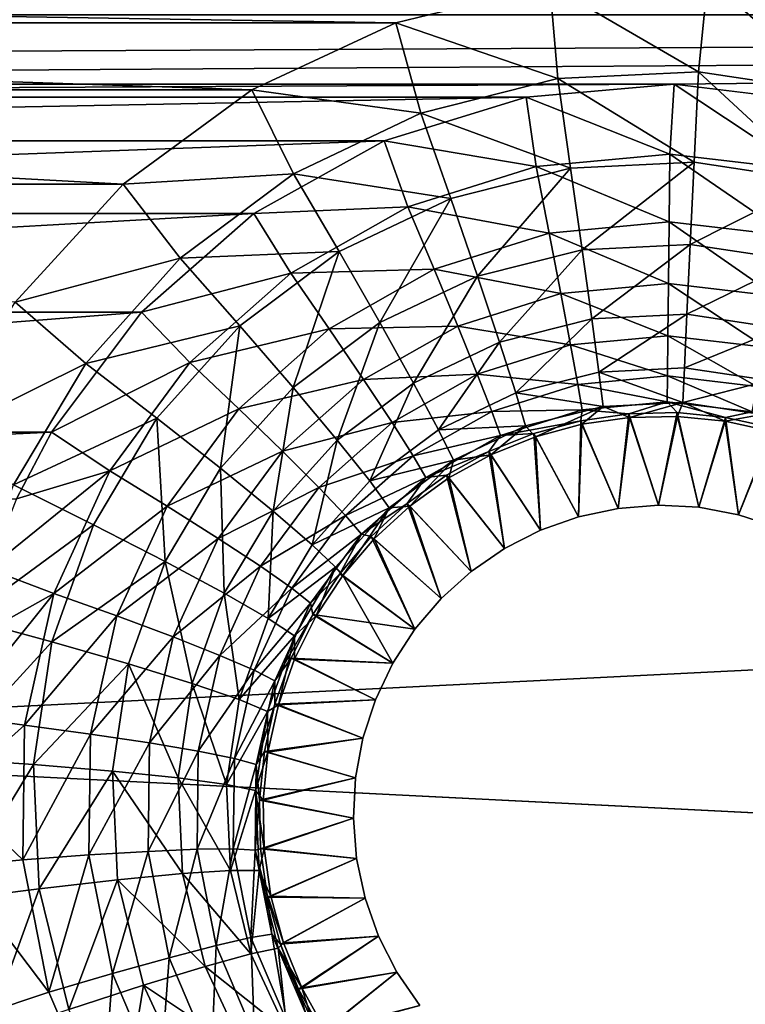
# Model space of a CAD drawing. Header units: metres. Extents: x -109 to 109, y -63 to 140.
# Tile 288 of 480: x 3.38 to 6.9, y 53.95 to 58.73. Entities that reach past the tile are written whole.
import ezdxf

# ---------------------------------------------------------------- set-up
doc = ezdxf.new("R2010")
doc.units = ezdxf.units.M
doc.layers.add('solid_502308_SW0001', color=7, linetype='CONTINUOUS')

msp = doc.modelspace()

# ---------------------------------------------------------------- linework, layer by layer
at = {"layer": 'solid_502308_SW0001'}
for points in [[(5.953861, 58.897896, 14.311686), (6.721196, 58.930012, 14.309588), (6.675731, 58.478123, 14.287439)], [(6.721196, 58.930012, 14.309588), (7.352948, 58.375706, 14.293908), (6.675731, 58.478123, 14.287439)], [(6.721196, 58.930012, 14.309588), (7.482062, 58.810863, 14.317348), (7.352948, 58.375706, 14.293908)], [(-5.953861, 58.897896, 14.311686), (5.953861, 58.897896, 14.311686), (5.206099, 58.715946, 14.323489)], [(-5.953861, 58.897896, 14.311686), (5.206099, 58.715946, 14.323489), (-5.206099, 58.715946, 14.323489)], [(5.206099, 58.715946, 14.323489), (5.953861, 58.897896, 14.311686), (5.991655, 58.444973, 14.289539)], [(5.953861, 58.897896, 14.311686), (6.675731, 58.478123, 14.287439), (5.991655, 58.444973, 14.289539)], [(-55.98008, 58.843361, -14.315237), (-56.301567, 58.27729, -14.351402), (55.98008, 58.843361, -14.315237)], [(-6.556997, 58.418308, -14.342513), (55.98008, 58.843361, -14.315237), (-56.301567, 58.27729, -14.351402)], [(-6.556997, 58.418308, -14.342513), (6.556997, 58.418308, -14.342513), (55.98008, 58.843361, -14.315237)], [(7.272799, 58.330795, -14.348039), (55.98008, 58.843361, -14.315237), (6.556997, 58.418308, -14.342513)], [(-76.5, 51.408573, 18.0905), (76.5, 51.408573, 18.0905), (70.599335, 58.754673, 17.727995)], [(-70.599335, 58.754673, 17.727995), (-76.5, 51.408573, 18.0905), (70.599335, 58.754673, 17.727995)], [(-76.5, 51.408573, -18.0905), (-70.59935, 58.754658, -17.727995), (76.5, 51.408573, -18.0905)], [(-70.59935, 58.754658, -17.727995), (70.599335, 58.754677, -17.727993), (76.5, 51.408573, -18.0905)], [(-5.206099, 58.715946, 14.323489), (5.206099, 58.715946, 14.323489), (4.506425, 58.390358, 14.344281)], [(-5.206099, 58.715946, 14.323489), (4.506425, 58.390358, 14.344281), (-4.506425, 58.390358, 14.344281)], [(4.506425, 58.390358, 14.344281), (5.206099, 58.715946, 14.323489), (5.327398, 58.277702, 14.300057)], [(5.206099, 58.715946, 14.323489), (5.991655, 58.444973, 14.289539), (5.327398, 58.277702, 14.300057)], [(5.327398, 58.277702, 14.300057), (5.991655, 58.444973, 14.289539), (6.054507, 58.010036, 14.16429)], [(5.991655, 58.444973, 14.289539), (6.675731, 58.478123, 14.287439), (6.653981, 58.039108, 14.16252)], [(5.991655, 58.444973, 14.289539), (6.653981, 58.039108, 14.16252), (6.054507, 58.010036, 14.16429)], [(6.675731, 58.478123, 14.287439), (7.247458, 57.949303, 14.167973), (6.653981, 58.039108, 14.16252)], [(6.675731, 58.478123, 14.287439), (7.352948, 58.375706, 14.293908), (7.247458, 57.949303, 14.167973)], [(-5.839235, 58.354717, -14.346531), (6.556997, 58.418308, -14.342513), (-6.556997, 58.418308, -14.342513)], [(-5.839235, 58.354717, -14.346531), (5.839235, 58.354717, -14.346531), (6.556997, 58.418308, -14.342513)], [(6.536474, 58.078766, -14.325353), (6.556997, 58.418308, -14.342513), (5.839235, 58.354717, -14.346531)], [(6.536474, 58.078766, -14.325353), (7.184541, 58.002491, -14.33006), (6.556997, 58.418308, -14.342513)], [(7.184541, 58.002491, -14.33006), (7.272799, 58.330795, -14.348039), (6.556997, 58.418308, -14.342513)], [(-5.149163, 58.142323, -14.359836), (5.839235, 58.354717, -14.346531), (-5.839235, 58.354717, -14.346531)], [(-5.149163, 58.142323, -14.359836), (5.149163, 58.142323, -14.359836), (5.839235, 58.354717, -14.346531)], [(-4.506425, 58.390358, 14.344281), (4.506425, 58.390358, 14.344281), (3.88187, 57.93256, 14.372799)], [(-4.506425, 58.390358, 14.344281), (3.88187, 57.93256, 14.372799), (-3.88187, 57.93256, 14.372799)], [(3.88187, 57.93256, 14.372799), (4.506425, 58.390358, 14.344281), (4.708688, 57.983036, 14.318316)], [(4.506425, 58.390358, 14.344281), (5.327398, 58.277702, 14.300057), (4.708688, 57.983036, 14.318316)], [(5.886525, 58.017708, -14.32912), (5.839235, 58.354717, -14.346531), (5.149163, 58.142323, -14.359836)], [(5.886525, 58.017708, -14.32912), (6.536474, 58.078766, -14.325353), (5.839235, 58.354717, -14.346531)], [(4.708688, 57.983036, 14.318316), (5.327398, 58.277702, 14.300057), (5.472364, 57.863354, 14.173161)], [(5.327398, 58.277702, 14.300057), (6.054507, 58.010036, 14.16429), (5.472364, 57.863354, 14.173161)], [(-4.517148, 57.789806, -14.38152), (5.149163, 58.142323, -14.359836), (-5.149163, 58.142323, -14.359836)], [(-4.517148, 57.789806, -14.38152), (4.517148, 57.789806, -14.38152), (5.149163, 58.142323, -14.359836)], [(5.263639, 57.8218, -14.34111), (5.149163, 58.142323, -14.359836), (4.517148, 57.789806, -14.38152)], [(5.263639, 57.8218, -14.34111), (5.886525, 58.017708, -14.32912), (5.149163, 58.142323, -14.359836)], [(6.532697, 57.749695, -14.231283), (6.536474, 58.078766, -14.325353), (5.886525, 58.017708, -14.32912)], [(6.532697, 57.749695, -14.231283), (7.113607, 57.681309, -14.235388), (6.536474, 58.078766, -14.325353)], [(7.113607, 57.681309, -14.235388), (7.184541, 58.002491, -14.33006), (6.536474, 58.078766, -14.325353)], [(5.950089, 57.69495, -14.234567), (5.886525, 58.017708, -14.32912), (5.263639, 57.8218, -14.34111)], [(5.472364, 57.863354, 14.173161), (6.054507, 58.010036, 14.16429), (5.601843, 57.486229, 13.949959)], [(6.054507, 58.010036, 14.16429), (6.110649, 57.614445, 13.942566), (5.601843, 57.486229, 13.949959)], [(5.950089, 57.69495, -14.234567), (6.532697, 57.749695, -14.231283), (5.886525, 58.017708, -14.32912)], [(6.054507, 58.010036, 14.16429), (6.653981, 58.039108, 14.16252), (6.110649, 57.614445, 13.942566)], [(6.653981, 58.039108, 14.16252), (6.634565, 57.639854, 13.941092), (6.110649, 57.614445, 13.942566)], [(6.653981, 58.039108, 14.16252), (7.247458, 57.949303, 14.167973), (6.634565, 57.639854, 13.941092)], [(3.88187, 57.93256, 14.372799), (4.708688, 57.983036, 14.318316), (4.159399, 57.572567, 14.343188)], [(4.159399, 57.572567, 14.343188), (4.708688, 57.983036, 14.318316), (4.93007, 57.604919, 14.188595)], [(4.708688, 57.983036, 14.318316), (5.472364, 57.863354, 14.173161), (4.93007, 57.604919, 14.188595)], [(-3.88187, 57.93256, 14.372799), (3.88187, 57.93256, 14.372799), (3.35695, 57.359375, 14.407325)], [(3.35695, 57.359375, 14.407325), (3.88187, 57.93256, 14.372799), (4.159399, 57.572567, 14.343188)], [(7.247458, 57.949303, 14.167973), (7.153254, 57.561363, 13.945632), (6.634565, 57.639854, 13.941092)], [(4.695279, 57.499912, -14.36048), (5.263639, 57.8218, -14.34111), (4.517148, 57.789806, -14.38152)], [(5.391707, 57.519279, -14.245025), (5.263639, 57.8218, -14.34111), (4.695279, 57.499912, -14.36048)], [(4.93007, 57.604919, 14.188595), (5.472364, 57.863354, 14.173161), (5.127797, 57.260307, 13.962861)], [(5.472364, 57.863354, 14.173161), (5.601843, 57.486229, 13.949959), (5.127797, 57.260307, 13.962861)], [(5.391707, 57.519279, -14.245025), (5.950089, 57.69495, -14.234567), (5.263639, 57.8218, -14.34111)], [(-3.970763, 57.31179, -14.410132), (4.517148, 57.789806, -14.38152), (-4.517148, 57.789806, -14.38152)], [(-3.970763, 57.31179, -14.410132), (3.970763, 57.31179, -14.410132), (4.517148, 57.789806, -14.38152)], [(4.695279, 57.499912, -14.36048), (4.517148, 57.789806, -14.38152), (3.970763, 57.31179, -14.410132)], [(6.529323, 57.450516, -14.065057), (6.532697, 57.749695, -14.231283), (5.950089, 57.69495, -14.234567)], [(6.529323, 57.450516, -14.065057), (7.05024, 57.389206, -14.068622), (6.532697, 57.749695, -14.231283)], [(7.05024, 57.389206, -14.068622), (7.113607, 57.681309, -14.235388), (6.532697, 57.749695, -14.231283)], [(6.006875, 57.401428, -14.067907), (5.950089, 57.69495, -14.234567), (5.391707, 57.519279, -14.245025)], [(6.006875, 57.401428, -14.067907), (6.529323, 57.450516, -14.065057), (5.950089, 57.69495, -14.234567)], [(6.110649, 57.614445, 13.942566), (6.634565, 57.639854, 13.941092), (6.157141, 57.278847, 13.63594)], [(6.634565, 57.639854, 13.941092), (6.618489, 57.301205, 13.634712), (6.157141, 57.278847, 13.63594)], [(6.634565, 57.639854, 13.941092), (7.153254, 57.561363, 13.945632), (6.618489, 57.301205, 13.634712)], [(4.159399, 57.572567, 14.343188), (4.93007, 57.604919, 14.188595), (4.448548, 57.244877, 14.209694)], [(4.448548, 57.244877, 14.209694), (4.93007, 57.604919, 14.188595), (4.706797, 56.945507, 13.980578)], [(4.93007, 57.604919, 14.188595), (5.127797, 57.260307, 13.962861), (4.706797, 56.945507, 13.980578)], [(5.601843, 57.486229, 13.949959), (6.110649, 57.614445, 13.942566), (5.709064, 57.166016, 13.642104)], [(6.110649, 57.614445, 13.942566), (6.157141, 57.278847, 13.63594), (5.709064, 57.166016, 13.642104)], [(3.35695, 57.359375, 14.407325), (4.159399, 57.572567, 14.343188), (3.700442, 57.062462, 14.373172)], [(3.700442, 57.062462, 14.373172), (4.159399, 57.572567, 14.343188), (4.448548, 57.244877, 14.209694)], [(7.153254, 57.561363, 13.945632), (7.075248, 57.23214, 13.638495), (6.618489, 57.301205, 13.634712)], [(4.206212, 57.066593, -14.38591), (4.695279, 57.499912, -14.36048), (3.970763, 57.31179, -14.410132)], [(4.882147, 57.23061, -14.261955), (4.695279, 57.499912, -14.36048), (4.206212, 57.066593, -14.38591)], [(4.882147, 57.23061, -14.261955), (5.391707, 57.519279, -14.245025), (4.695279, 57.499912, -14.36048)], [(5.506118, 57.243908, -14.076992), (5.391707, 57.519279, -14.245025), (4.882147, 57.23061, -14.261955)], [(5.127797, 57.260307, 13.962861), (5.601843, 57.486229, 13.949959), (5.291531, 56.967178, 13.652899)], [(5.601843, 57.486229, 13.949959), (5.709064, 57.166016, 13.642104), (5.291531, 56.967178, 13.652899)], [(5.506118, 57.243908, -14.076992), (6.006875, 57.401428, -14.067907), (5.391707, 57.519279, -14.245025)], [(6.526526, 57.1968, -13.83533), (6.529323, 57.450516, -14.065057), (6.006875, 57.401428, -14.067907)], [(6.526526, 57.1968, -13.83533), (6.997736, 57.141384, -13.838446), (6.529323, 57.450516, -14.065057)], [(6.997736, 57.141384, -13.838446), (7.05024, 57.389206, -14.068622), (6.529323, 57.450516, -14.065057)], [(6.053925, 57.152431, -13.837819), (6.006875, 57.401428, -14.067907), (5.506118, 57.243908, -14.076992)], [(6.053925, 57.152431, -13.837819), (6.526526, 57.1968, -13.83533), (6.006875, 57.401428, -14.067907)], [(2.952576, 56.692326, 14.445855), (3.35695, 57.359375, 14.407325), (3.700442, 57.062462, 14.373172)], [(-3.534531, 56.728245, -14.443826), (3.970763, 57.31179, -14.410132), (-3.970763, 57.31179, -14.410132)], [(-3.534531, 56.728245, -14.443826), (3.534531, 56.728245, -14.443826), (3.970763, 57.31179, -14.410132)], [(4.206212, 57.066593, -14.38591), (3.970763, 57.31179, -14.410132), (3.534531, 56.728245, -14.443826)], [(6.157141, 57.278847, 13.63594), (6.618489, 57.301205, 13.634712), (6.191553, 57.020756, 13.26042)], [(6.618489, 57.301205, 13.634712), (6.606591, 57.040836, 13.259377), (6.191553, 57.020756, 13.26042)], [(6.618489, 57.301205, 13.634712), (7.075248, 57.23214, 13.638495), (6.606591, 57.040836, 13.259377)], [(4.706797, 56.945507, 13.980578), (5.127797, 57.260307, 13.962861), (4.920645, 56.690067, 13.667802)], [(5.127797, 57.260307, 13.962861), (5.291531, 56.967178, 13.652899), (4.920645, 56.690067, 13.667802)], [(5.709064, 57.166016, 13.642104), (6.157141, 57.278847, 13.63594), (5.788425, 56.919426, 13.265668)], [(6.157141, 57.278847, 13.63594), (6.191553, 57.020756, 13.26042), (5.788425, 56.919426, 13.265668)], [(3.700442, 57.062462, 14.373172), (4.448548, 57.244877, 14.209694), (4.046156, 56.797386, 14.235252)], [(4.046156, 56.797386, 14.235252), (4.448548, 57.244877, 14.209694), (4.354919, 56.554192, 14.002169)], [(4.443619, 56.841969, -14.284253), (4.882147, 57.23061, -14.261955), (4.206212, 57.066593, -14.38591)], [(4.448548, 57.244877, 14.209694), (4.706797, 56.945507, 13.980578), (4.354919, 56.554192, 14.002169)], [(5.049087, 56.985031, -14.091737), (4.882147, 57.23061, -14.261955), (4.443619, 56.841969, -14.284253)], [(5.049087, 56.985031, -14.091737), (5.506118, 57.243908, -14.076992), (4.882147, 57.23061, -14.261955)], [(5.600914, 57.010025, -13.845762), (5.506118, 57.243908, -14.076992), (5.049087, 56.985031, -14.091737)], [(5.600914, 57.010025, -13.845762), (6.053925, 57.152431, -13.837819), (5.506118, 57.243908, -14.076992)], [(7.075248, 57.23214, 13.638495), (7.01751, 56.978813, 13.262593), (6.606591, 57.040836, 13.259377)], [(5.291531, 56.967178, 13.652899), (5.709064, 57.166016, 13.642104), (5.412722, 56.740833, 13.27489)], [(5.709064, 57.166016, 13.642104), (5.788425, 56.919426, 13.265668), (5.412722, 56.740833, 13.27489)], [(6.088789, 56.960918, -13.556284), (6.053925, 57.152431, -13.837819), (5.600914, 57.010025, -13.845762)], [(6.524454, 57.001766, -13.554064), (6.526526, 57.1968, -13.83533), (6.053925, 57.152431, -13.837819)], [(6.088789, 56.960918, -13.556284), (6.524454, 57.001766, -13.554064), (6.053925, 57.152431, -13.837819)], [(6.524454, 57.001766, -13.554064), (6.958833, 56.950748, -13.556844), (6.526526, 57.1968, -13.83533)], [(6.958833, 56.950748, -13.556844), (6.997736, 57.141384, -13.838446), (6.526526, 57.1968, -13.83533)], [(2.952576, 56.692326, 14.445855), (3.700442, 57.062462, 14.373172), (3.349007, 56.472523, 14.406576)], [(3.349007, 56.472523, 14.406576), (3.700442, 57.062462, 14.373172), (4.046156, 56.797386, 14.235252)], [(3.817592, 56.540958, -14.415767), (4.206212, 57.066593, -14.38591), (3.534531, 56.728245, -14.443826)], [(4.443619, 56.841969, -14.284253), (4.206212, 57.066593, -14.38591), (3.817592, 56.540958, -14.415767)], [(5.187406, 56.775967, -13.858687), (5.600914, 57.010025, -13.845762), (5.049087, 56.985031, -14.091737)], [(5.671159, 56.829811, -13.563374), (5.600914, 57.010025, -13.845762), (5.187406, 56.775967, -13.858687)], [(5.671159, 56.829811, -13.563374), (6.088789, 56.960918, -13.556284), (5.600914, 57.010025, -13.845762)], [(5.788425, 56.919426, 13.265668), (6.191553, 57.020756, 13.26042), (6.212073, 56.853649, 12.835609)], [(6.191553, 57.020756, 13.26042), (6.606591, 57.040836, 13.259377), (6.599482, 56.872341, 12.834678)], [(6.191553, 57.020756, 13.26042), (6.599482, 56.872341, 12.834678), (6.212073, 56.853649, 12.835609)], [(6.606591, 57.040836, 13.259377), (7.01751, 56.978813, 13.262593), (6.599482, 56.872341, 12.834678)], [(4.655708, 56.636459, -14.111227), (5.049087, 56.985031, -14.091737), (4.443619, 56.841969, -14.284253)], [(5.187406, 56.775967, -13.858687), (5.049087, 56.985031, -14.091737), (4.655708, 56.636459, -14.111227)], [(4.920645, 56.690067, 13.667802), (5.291531, 56.967178, 13.652899), (5.07893, 56.491898, 13.287692)], [(5.291531, 56.967178, 13.652899), (5.412722, 56.740833, 13.27489), (5.07893, 56.491898, 13.287692)], [(6.109653, 56.836864, -13.23796), (6.088789, 56.960918, -13.556284), (5.671159, 56.829811, -13.563374)], [(6.523213, 56.875565, -13.235904), (6.524454, 57.001766, -13.554064), (6.088789, 56.960918, -13.556284)], [(6.109653, 56.836864, -13.23796), (6.523213, 56.875565, -13.235904), (6.088789, 56.960918, -13.556284)], [(6.523213, 56.875565, -13.235904), (6.935554, 56.827232, -13.23848), (6.524454, 57.001766, -13.554064)], [(6.935554, 56.827232, -13.23848), (6.958833, 56.950748, -13.556844), (6.524454, 57.001766, -13.554064)], [(7.01751, 56.978813, 13.262593), (6.983053, 56.814613, 12.83755), (6.599482, 56.872341, 12.834678)], [(4.354919, 56.554192, 14.002169), (4.706797, 56.945507, 13.980578), (4.610597, 56.345551, 13.68609)], [(4.706797, 56.945507, 13.980578), (4.920645, 56.690067, 13.667802), (4.610597, 56.345551, 13.68609)], [(5.412722, 56.740833, 13.27489), (5.788425, 56.919426, 13.265668), (5.835763, 56.759327, 12.840301)], [(5.788425, 56.919426, 13.265668), (6.212073, 56.853649, 12.835609), (5.835763, 56.759327, 12.840301)], [(6.109653, 56.836864, -13.23796), (6.336897, 56.818161, -12.898592), (6.523213, 56.875565, -13.235904)], [(6.212073, 56.853649, 12.835609), (6.599482, 56.872341, 12.834678), (6.339876, 56.800381, 12.384124)], [(6.523213, 56.875565, -13.235904), (6.336897, 56.818161, -12.898592), (6.572381, 56.823627, -12.897982)], [(6.599482, 56.872341, 12.834678), (6.572801, 56.80563, 12.383425), (6.339876, 56.800381, 12.384124)], [(6.523213, 56.875565, -13.235904), (6.572381, 56.823627, -12.897982), (6.806814, 56.800777, -12.900541)], [(6.523213, 56.875565, -13.235904), (6.806814, 56.800777, -12.900541), (6.935554, 56.827232, -13.23848)], [(6.599482, 56.872341, 12.834678), (6.804719, 56.782932, 12.386453), (6.572801, 56.80563, 12.383425)], [(6.599482, 56.872341, 12.834678), (6.983053, 56.814613, 12.83755), (6.804719, 56.782932, 12.386453)], [(4.09512, 56.370483, -14.310542), (4.443619, 56.841969, -14.284253), (3.817592, 56.540958, -14.415767)], [(4.655708, 56.636459, -14.111227), (4.443619, 56.841969, -14.284253), (4.09512, 56.370483, -14.310542)], [(5.289901, 56.6143, -13.574941), (5.671159, 56.829811, -13.563374), (5.187406, 56.775967, -13.858687)], [(5.713195, 56.71265, -13.244532), (5.671159, 56.829811, -13.563374), (5.289901, 56.6143, -13.574941)], [(5.713195, 56.71265, -13.244532), (6.109653, 56.836864, -13.23796), (5.671159, 56.829811, -13.563374)], [(5.713195, 56.71265, -13.244532), (6.103824, 56.784466, -12.902359), (6.109653, 56.836864, -13.23796)], [(5.835763, 56.759327, 12.840301), (6.212073, 56.853649, 12.835609), (5.883995, 56.706673, 12.396539)], [(6.212073, 56.853649, 12.835609), (6.109191, 56.767254, 12.388532), (5.883995, 56.706673, 12.396539)], [(6.109653, 56.836864, -13.23796), (6.103824, 56.784466, -12.902359), (6.336897, 56.818161, -12.898592)], [(6.336897, 56.818161, -12.898592), (6.103824, 56.784466, -12.902359), (6.284956, 56.359066)], [(6.212073, 56.853649, 12.835609), (6.339876, 56.800381, 12.384124), (6.109191, 56.767254, 12.388532)], [(6.336897, 56.818161, -12.898592), (6.284956, 56.359066), (6.480274, 56.374432)], [(6.572381, 56.823627, -12.897982), (6.336897, 56.818161, -12.898592), (6.480274, 56.374432)], [(6.572381, 56.823627, -12.897982), (6.480274, 56.374432), (6.676306, 56.364166)], [(6.806814, 56.800777, -12.900541), (6.572381, 56.823627, -12.897982), (6.676306, 56.364166)], [(6.935554, 56.827232, -13.23848), (6.806814, 56.800777, -12.900541), (7.036836, 56.749935, -12.906209)], [(3.349007, 56.472523, 14.406576), (4.046156, 56.797386, 14.235252), (3.738003, 56.279819, 14.2639)], [(3.738003, 56.279819, 14.2639), (4.046156, 56.797386, 14.235252), (4.085418, 56.101559, 14.02655)], [(4.046156, 56.797386, 14.235252), (4.354919, 56.554192, 14.002169), (4.085418, 56.101559, 14.02655)], [(4.831436, 56.460773, -13.875841), (5.187406, 56.775967, -13.858687), (4.655708, 56.636459, -14.111227)], [(5.289901, 56.6143, -13.574941), (5.187406, 56.775967, -13.858687), (4.831436, 56.460773, -13.875841)], [(5.713195, 56.71265, -13.244532), (5.87649, 56.723034, -12.909205), (6.103824, 56.784466, -12.902359)], [(6.103824, 56.784466, -12.902359), (5.87649, 56.723034, -12.909205), (6.092742, 56.318218)], [(6.092742, 56.318218), (5.883995, 56.706673, 12.396539), (6.109191, 56.767254, 12.388532)], [(6.103824, 56.784466, -12.902359), (6.092742, 56.318218), (6.284956, 56.359066)], [(6.284956, 56.359066), (6.092742, 56.318218), (6.109191, 56.767254, 12.388532)], [(6.284956, 56.359066), (6.109191, 56.767254, 12.388532), (6.339876, 56.800381, 12.384124)], [(6.480274, 56.374432), (6.284956, 56.359066), (6.339876, 56.800381, 12.384124)], [(6.480274, 56.374432), (6.339876, 56.800381, 12.384124), (6.572801, 56.80563, 12.383425)], [(6.676306, 56.364166), (6.480274, 56.374432), (6.572801, 56.80563, 12.383425)], [(6.676306, 56.364166), (6.572801, 56.80563, 12.383425), (6.804719, 56.782932, 12.386453)], [(6.806814, 56.800777, -12.900541), (6.676306, 56.364166), (6.869318, 56.328388)], [(6.869318, 56.328388), (6.676306, 56.364166), (6.804719, 56.782932, 12.386453)], [(6.983053, 56.814613, 12.83755), (7.032343, 56.732582, 12.393117), (6.804719, 56.782932, 12.386453)], [(6.869318, 56.328388), (6.804719, 56.782932, 12.386453), (7.032343, 56.732582, 12.393117)], [(7.036836, 56.749935, -12.906209), (6.806814, 56.800777, -12.900541), (6.869318, 56.328388)], [(-3.364403, 56.404835, -14.461913), (3.534531, 56.728245, -14.443826), (-3.534531, 56.728245, -14.443826)], [(-3.364403, 56.404835, -14.461913), (3.364403, 56.404835, -14.461913), (3.534531, 56.728245, -14.443826)], [(3.817592, 56.540958, -14.415767), (3.534531, 56.728245, -14.443826), (3.364403, 56.404835, -14.461913)], [(5.07893, 56.491898, 13.287692), (5.412722, 56.740833, 13.27489), (5.485018, 56.593071, 12.848567)], [(5.412722, 56.740833, 13.27489), (5.835763, 56.759327, 12.840301), (5.485018, 56.593071, 12.848567)], [(5.485018, 56.593071, 12.848567), (5.835763, 56.759327, 12.840301), (5.66749, 56.619431, 12.40796)], [(5.87649, 56.723034, -12.909205), (5.658063, 56.634701, -12.918941), (5.907884, 56.25275)], [(5.713195, 56.71265, -13.244532), (5.658063, 56.634701, -12.918941), (5.87649, 56.723034, -12.909205)], [(5.835763, 56.759327, 12.840301), (5.883995, 56.706673, 12.396539), (5.66749, 56.619431, 12.40796)], [(5.87649, 56.723034, -12.909205), (5.907884, 56.25275), (6.092742, 56.318218)], [(7.036836, 56.749935, -12.906209), (6.869318, 56.328388), (7.055654, 56.267849)], [(7.055654, 56.267849), (6.869318, 56.328388), (7.032343, 56.732582, 12.393117)], [(4.610597, 56.345551, 13.68609), (4.920645, 56.690067, 13.667802), (4.799842, 56.182358, 13.303516)], [(4.920645, 56.690067, 13.667802), (5.07893, 56.491898, 13.287692), (4.799842, 56.182358, 13.303516)], [(5.351237, 56.50845, -13.255273), (5.713195, 56.71265, -13.244532), (5.289901, 56.6143, -13.574941)], [(5.351237, 56.50845, -13.255273), (5.658063, 56.634701, -12.918941), (5.713195, 56.71265, -13.244532)], [(5.907884, 56.25275), (5.66749, 56.619431, 12.40796), (5.883995, 56.706673, 12.396539)], [(6.092742, 56.318218), (5.907884, 56.25275), (5.883995, 56.706673, 12.396539)], [(4.343051, 56.213547, -14.134318), (4.655708, 56.636459, -14.111227), (4.09512, 56.370483, -14.310542)], [(4.831436, 56.460773, -13.875841), (4.655708, 56.636459, -14.111227), (4.343051, 56.213547, -14.134318)], [(5.351237, 56.50845, -13.255273), (5.451642, 56.520645, -12.931372), (5.658063, 56.634701, -12.918941)], [(5.658063, 56.634701, -12.918941), (5.451642, 56.520645, -12.931372), (5.733148, 56.163723)], [(5.658063, 56.634701, -12.918941), (5.733148, 56.163723), (5.907884, 56.25275)], [(4.961652, 56.324047, -13.590351), (5.289901, 56.6143, -13.574941), (4.831436, 56.460773, -13.875841)], [(5.351237, 56.50845, -13.255273), (5.289901, 56.6143, -13.574941), (4.961652, 56.324047, -13.590351)], [(5.07893, 56.491898, 13.287692), (5.485018, 56.593071, 12.848567), (5.17336, 56.361309, 12.860094)], [(5.17336, 56.361309, 12.860094), (5.485018, 56.593071, 12.848567), (5.272945, 56.36998, 12.439871)], [(5.485018, 56.593071, 12.848567), (5.462807, 56.506687, 12.422514), (5.272945, 56.36998, 12.439871)], [(5.733148, 56.163723), (5.462807, 56.506687, 12.422514), (5.66749, 56.619431, 12.40796)], [(5.485018, 56.593071, 12.848567), (5.66749, 56.619431, 12.40796), (5.462807, 56.506687, 12.422514)], [(5.907884, 56.25275), (5.733148, 56.163723), (5.66749, 56.619431, 12.40796)], [(3.817592, 56.540958, -14.415767), (3.364403, 56.404835, -14.461913), (3.228893, 56.06509, -14.480466)], [(3.546072, 55.945934, -14.448246), (3.817592, 56.540958, -14.415767), (3.228893, 56.06509, -14.480466)], [(4.09512, 56.370483, -14.310542), (3.817592, 56.540958, -14.415767), (3.546072, 55.945934, -14.448246)], [(4.085418, 56.101559, 14.02655), (4.354919, 56.554192, 14.002169), (4.373101, 55.947014, 13.706921)], [(4.354919, 56.554192, 14.002169), (4.610597, 56.345551, 13.68609), (4.373101, 55.947014, 13.706921)], [(4.799842, 56.182358, 13.303516), (5.07893, 56.491898, 13.287692), (5.17336, 56.361309, 12.860094)], [(5.039577, 56.23341, -13.269623), (5.351237, 56.50845, -13.255273), (4.961652, 56.324047, -13.590351)], [(5.039577, 56.23341, -13.269623), (5.26026, 56.382442, -12.946212), (5.351237, 56.50845, -13.255273)], [(5.451642, 56.520645, -12.931372), (5.26026, 56.382442, -12.946212), (5.571205, 56.052418)], [(5.351237, 56.50845, -13.255273), (5.26026, 56.382442, -12.946212), (5.451642, 56.520645, -12.931372)], [(5.571205, 56.052418), (5.272945, 56.36998, 12.439871), (5.462807, 56.506687, 12.422514)], [(5.451642, 56.520645, -12.931372), (5.571205, 56.052418), (5.733148, 56.163723)], [(5.733148, 56.163723), (5.571205, 56.052418), (5.462807, 56.506687, 12.422514)], [(3.118272, 55.825294, 14.441656), (3.349007, 56.472523, 14.406576), (3.738003, 56.279819, 14.2639)], [(4.548476, 56.078312, -13.896271), (4.831436, 56.460773, -13.875841), (4.343051, 56.213547, -14.134318)], [(4.961652, 56.324047, -13.590351), (4.831436, 56.460773, -13.875841), (4.548476, 56.078312, -13.896271)], [(3.851616, 55.836739, -14.339289), (4.09512, 56.370483, -14.310542), (3.546072, 55.945934, -14.448246)], [(4.343051, 56.213547, -14.134318), (4.09512, 56.370483, -14.310542), (3.851616, 55.836739, -14.339289)], [(4.373101, 55.947014, 13.706921), (4.610597, 56.345551, 13.68609), (4.586036, 55.824253, 13.321695)], [(4.610597, 56.345551, 13.68609), (4.799842, 56.182358, 13.303516), (4.586036, 55.824253, 13.321695)], [(4.799842, 56.182358, 13.303516), (5.17336, 56.361309, 12.860094), (4.91275, 56.073093, 12.87442)], [(4.91275, 56.073093, 12.87442), (5.17336, 56.361309, 12.860094), (4.948766, 56.032673, 12.48137)], [(5.17336, 56.361309, 12.860094), (5.100731, 56.211224, 12.459641), (4.948766, 56.032673, 12.48137)], [(5.039577, 56.23341, -13.269623), (5.086785, 56.222076, -12.963116), (5.26026, 56.382442, -12.946212)], [(5.26026, 56.382442, -12.946212), (5.086785, 56.222076, -12.963116), (5.425611, 55.921314)], [(5.425611, 55.921314), (5.100731, 56.211224, 12.459641), (5.272945, 56.36998, 12.439871)], [(5.17336, 56.361309, 12.860094), (5.272945, 56.36998, 12.439871), (5.100731, 56.211224, 12.459641)], [(5.26026, 56.382442, -12.946212), (5.425611, 55.921314), (5.571205, 56.052418)], [(5.571205, 56.052418), (5.425611, 55.921314), (5.272945, 56.36998, 12.439871)], [(4.700698, 55.971821, -13.608793), (4.961652, 56.324047, -13.590351), (4.548476, 56.078312, -13.896271)], [(5.039577, 56.23341, -13.269623), (4.961652, 56.324047, -13.590351), (4.700698, 55.971821, -13.608793)], [(3.118272, 55.825294, 14.441656), (3.738003, 56.279819, 14.2639), (3.535679, 55.711987, 14.294201)], [(3.535679, 55.711987, 14.294201), (3.738003, 56.279819, 14.2639), (4.085418, 56.101559, 14.02655)], [(4.124575, 55.734756, -14.159718), (4.343051, 56.213547, -14.134318), (3.851616, 55.836739, -14.339289)], [(4.548476, 56.078312, -13.896271), (4.343051, 56.213547, -14.134318), (4.124575, 55.734756, -14.159718)], [(4.791791, 55.899624, -13.286856), (5.039577, 56.23341, -13.269623), (4.700698, 55.971821, -13.608793)], [(4.791791, 55.899624, -13.286856), (4.933805, 56.041843, -12.981759), (5.039577, 56.23341, -13.269623)], [(5.039577, 56.23341, -13.269623), (4.933805, 56.041843, -12.981759), (5.086785, 56.222076, -12.963116)], [(5.086785, 56.222076, -12.963116), (4.933805, 56.041843, -12.981759), (5.298119, 55.772049)], [(5.298119, 55.772049), (4.948766, 56.032673, 12.48137), (5.100731, 56.211224, 12.459641)], [(5.086785, 56.222076, -12.963116), (5.298119, 55.772049), (5.425611, 55.921314)], [(5.425611, 55.921314), (5.298119, 55.772049), (5.100731, 56.211224, 12.459641)], [(4.586036, 55.824253, 13.321695), (4.799842, 56.182358, 13.303516), (4.91275, 56.073093, 12.87442)], [(3.535679, 55.711987, 14.294201), (4.085418, 56.101559, 14.02655), (3.908461, 55.604954, 14.052567)], [(3.908461, 55.604954, 14.052567), (4.085418, 56.101559, 14.02655), (4.217151, 55.50975, 13.729369)], [(4.085418, 56.101559, 14.02655), (4.373101, 55.947014, 13.706921), (4.217151, 55.50975, 13.729369)], [(3.546072, 55.945934, -14.448246), (3.228893, 56.06509, -14.480466), (3.129631, 55.712746, -14.49922)], [(4.350736, 55.645298, -13.918883), (4.548476, 56.078312, -13.896271), (4.124575, 55.734756, -14.159718)], [(4.700698, 55.971821, -13.608793), (4.548476, 56.078312, -13.896271), (4.350736, 55.645298, -13.918883)], [(4.586036, 55.824253, 13.321695), (4.91275, 56.073093, 12.87442), (4.713084, 55.739639, 12.890986)], [(4.713084, 55.739639, 12.890986), (4.91275, 56.073093, 12.87442), (4.819366, 55.836933, 12.504579)], [(4.91275, 56.073093, 12.87442), (4.948766, 56.032673, 12.48137), (4.819366, 55.836933, 12.504579)], [(4.791791, 55.899624, -13.286856), (4.803602, 55.844337, -13.001685), (4.933805, 56.041843, -12.981759)], [(4.933805, 56.041843, -12.981759), (4.803602, 55.844337, -13.001685), (5.298119, 55.772049)], [(5.191211, 55.607414), (4.819366, 55.836933, 12.504579), (4.948766, 56.032673, 12.48137)], [(5.298119, 55.772049), (5.191211, 55.607414), (4.948766, 56.032673, 12.48137)], [(4.518325, 55.573017, -13.629325), (4.700698, 55.971821, -13.608793), (4.350736, 55.645298, -13.918883)], [(4.791791, 55.899624, -13.286856), (4.700698, 55.971821, -13.608793), (4.518325, 55.573017, -13.629325)], [(3.546072, 55.945934, -14.448246), (3.129631, 55.712746, -14.49922), (3.067791, 55.351746, -14.517921)], [(3.403149, 55.307388, -14.481548), (3.546072, 55.945934, -14.448246), (3.067791, 55.351746, -14.517921)], [(3.851616, 55.836739, -14.339289), (3.546072, 55.945934, -14.448246), (3.403149, 55.307388, -14.481548)], [(4.217151, 55.50975, 13.729369), (4.373101, 55.947014, 13.706921), (4.445633, 55.431343, 13.341479)], [(4.373101, 55.947014, 13.706921), (4.586036, 55.824253, 13.321695), (4.445633, 55.431343, 13.341479)], [(4.618614, 55.521687, -13.30612), (4.791791, 55.899624, -13.286856), (4.518325, 55.573017, -13.629325)], [(4.618614, 55.521687, -13.30612), (4.803602, 55.844337, -13.001685), (4.791791, 55.899624, -13.286856)], [(3.016853, 55.145393, 14.476731), (3.118272, 55.825294, 14.441656), (3.535679, 55.711987, 14.294201)], [(3.723436, 55.263958, -14.368941), (3.851616, 55.836739, -14.339289), (3.403149, 55.307388, -14.481548)], [(4.124575, 55.734756, -14.159718), (3.851616, 55.836739, -14.339289), (3.723436, 55.263958, -14.368941)], [(4.445633, 55.431343, 13.341479), (4.586036, 55.824253, 13.321695), (4.713084, 55.739639, 12.890986)], [(4.618614, 55.521687, -13.30612), (4.698142, 55.632442, -13.022527), (4.803602, 55.844337, -13.001685)], [(4.803602, 55.844337, -13.001685), (4.698142, 55.632442, -13.022527), (5.191211, 55.607414)], [(4.713084, 55.739639, 12.890986), (4.819366, 55.836933, 12.504579), (4.714515, 55.626892, 12.528744)], [(5.191211, 55.607414), (4.714515, 55.626892, 12.528744), (4.819366, 55.836933, 12.504579)], [(4.803602, 55.844337, -13.001685), (5.191211, 55.607414), (5.298119, 55.772049)], [(4.009565, 55.220955, -14.186096), (4.124575, 55.734756, -14.159718), (3.723436, 55.263958, -14.368941)], [(4.350736, 55.645298, -13.918883), (4.124575, 55.734756, -14.159718), (4.009565, 55.220955, -14.186096)], [(4.445633, 55.431343, 13.341479), (4.713084, 55.739639, 12.890986), (4.581967, 55.373772, 12.909149)], [(4.581967, 55.373772, 12.909149), (4.713084, 55.739639, 12.890986), (4.635807, 55.405674, 12.553383)], [(4.713084, 55.739639, 12.890986), (4.714515, 55.626892, 12.528744), (4.635807, 55.405674, 12.553383)], [(3.016853, 55.145393, 14.476731), (3.535679, 55.711987, 14.294201), (3.446754, 55.115517, 14.324753)], [(3.446754, 55.115517, 14.324753), (3.535679, 55.711987, 14.294201), (3.908461, 55.604954, 14.052567)], [(4.24664, 55.180626, -13.942536), (4.350736, 55.645298, -13.918883), (4.009565, 55.220955, -14.186096)], [(4.518325, 55.573017, -13.629325), (4.350736, 55.645298, -13.918883), (4.24664, 55.180626, -13.942536)], [(4.618614, 55.521687, -13.30612), (4.619051, 55.409367, -13.043832), (4.698142, 55.632442, -13.022527)], [(4.698142, 55.632442, -13.022527), (4.619051, 55.409367, -13.043832), (5.106859, 55.43058)], [(5.106859, 55.43058), (4.635807, 55.405674, 12.553383), (4.714515, 55.626892, 12.528744)], [(4.698142, 55.632442, -13.022527), (5.106859, 55.43058), (5.191211, 55.607414)], [(5.191211, 55.607414), (5.106859, 55.43058), (4.714515, 55.626892, 12.528744)], [(3.446754, 55.115517, 14.324753), (3.908461, 55.604954, 14.052567), (3.830689, 55.083332, 14.079061)], [(3.830689, 55.083332, 14.079061), (3.908461, 55.604954, 14.052567), (4.148612, 55.050484, 13.752482)], [(3.908461, 55.604954, 14.052567), (4.217151, 55.50975, 13.729369), (4.148612, 55.050484, 13.752482)], [(4.422314, 55.145065, -13.650942), (4.518325, 55.573017, -13.629325), (4.24664, 55.180626, -13.942536)], [(4.618614, 55.521687, -13.30612), (4.518325, 55.573017, -13.629325), (4.422314, 55.145065, -13.650942)], [(4.148612, 55.050484, 13.752482), (4.217151, 55.50975, 13.729369), (4.383929, 55.018684, 13.362068)], [(4.217151, 55.50975, 13.729369), (4.445633, 55.431343, 13.341479), (4.383929, 55.018684, 13.362068)], [(4.527442, 55.116127, -13.326496), (4.618614, 55.521687, -13.30612), (4.422314, 55.145065, -13.650942)], [(4.527442, 55.116127, -13.326496), (4.619051, 55.409367, -13.043832), (4.618614, 55.521687, -13.30612)], [(4.383929, 55.018684, 13.362068), (4.445633, 55.431343, 13.341479), (4.581967, 55.373772, 12.909149)], [(4.619051, 55.409367, -13.043832), (5.046129, 55.243694), (5.106859, 55.43058)], [(5.106859, 55.43058), (5.046129, 55.243694), (4.635807, 55.405674, 12.553383)], [(4.527442, 55.116127, -13.326496), (4.567502, 55.178467, -13.065221), (4.619051, 55.409367, -13.043832)], [(4.619051, 55.409367, -13.043832), (4.567502, 55.178467, -13.065221), (5.046129, 55.243694)], [(4.581967, 55.373772, 12.909149), (4.635807, 55.405674, 12.553383), (4.584426, 55.176571, 12.578034)], [(5.046129, 55.243694), (4.584426, 55.176571, 12.578034), (4.635807, 55.405674, 12.553383)], [(3.403149, 55.307388, -14.481548), (3.067791, 55.351746, -14.517921), (3.044029, 54.986248, -14.536327)], [(4.383929, 55.018684, 13.362068), (4.581967, 55.373772, 12.909149), (4.524351, 54.989529, 12.9282)], [(4.524351, 54.989529, 12.9282), (4.581967, 55.373772, 12.909149), (4.584426, 55.176571, 12.578034)], [(3.394906, 54.652897, -14.514023), (3.403149, 55.307388, -14.481548), (3.044029, 54.986248, -14.536327)], [(3.723436, 55.263958, -14.368941), (3.403149, 55.307388, -14.481548), (3.394906, 54.652897, -14.514023)], [(3.716044, 54.676899, -14.398058), (3.723436, 55.263958, -14.368941), (3.394906, 54.652897, -14.514023)], [(4.009565, 55.220955, -14.186096), (3.723436, 55.263958, -14.368941), (3.716044, 54.676899, -14.398058)], [(4.567502, 55.178467, -13.065221), (5.010397, 55.050869), (5.046129, 55.243694)], [(5.046129, 55.243694), (5.010397, 55.050869), (4.584426, 55.176571, 12.578034)], [(4.002935, 54.694378, -14.212202), (4.009565, 55.220955, -14.186096), (3.716044, 54.676899, -14.398058)], [(4.24664, 55.180626, -13.942536), (4.009565, 55.220955, -14.186096), (4.002935, 54.694378, -14.212202)], [(3.048415, 54.458591, 14.510328), (3.016853, 55.145393, 14.476731), (3.446754, 55.115517, 14.324753)], [(4.240641, 54.704426, -13.966133), (4.24664, 55.180626, -13.942536), (4.002935, 54.694378, -14.212202)], [(4.422314, 55.145065, -13.650942), (4.24664, 55.180626, -13.942536), (4.240641, 54.704426, -13.966133)], [(4.416783, 54.706512, -13.672665), (4.422314, 55.145065, -13.650942), (4.240641, 54.704426, -13.966133)], [(4.527442, 55.116127, -13.326496), (4.422314, 55.145065, -13.650942), (4.416783, 54.706512, -13.672665)], [(4.524351, 54.989529, 12.9282), (4.584426, 55.176571, 12.578034), (4.561126, 54.942997, 12.602267)], [(4.527442, 55.116127, -13.326496), (4.544216, 54.943111, -13.086341), (4.567502, 55.178467, -13.065221)], [(4.567502, 55.178467, -13.065221), (4.544216, 54.943111, -13.086341), (5.010397, 55.050869)], [(5.010397, 55.050869), (4.561126, 54.942997, 12.602267), (4.584426, 55.176571, 12.578034)], [(3.048415, 54.458591, 14.510328), (3.446754, 55.115517, 14.324753), (3.474437, 54.513046, 14.354293)], [(3.474437, 54.513046, 14.354293), (3.446754, 55.115517, 14.324753), (3.830689, 55.083332, 14.079061)], [(4.522192, 54.700535, -13.347075), (4.527442, 55.116127, -13.326496), (4.416783, 54.706512, -13.672665)], [(4.522192, 54.700535, -13.347075), (4.544216, 54.943111, -13.086341), (4.527442, 55.116127, -13.326496)], [(3.474437, 54.513046, 14.354293), (3.830689, 55.083332, 14.079061), (3.854899, 54.556515, 14.104962)], [(3.830689, 55.083332, 14.079061), (4.148612, 55.050484, 13.752482), (4.169947, 54.586693, 13.775352)], [(3.854899, 54.556515, 14.104962), (3.830689, 55.083332, 14.079061), (4.169947, 54.586693, 13.775352)], [(4.148612, 55.050484, 13.752482), (4.383929, 55.018684, 13.362068), (4.403134, 54.602001, 13.382671)], [(4.169947, 54.586693, 13.775352), (4.148612, 55.050484, 13.752482), (4.403134, 54.602001, 13.382671)], [(4.544216, 54.943111, -13.086341), (5.000127, 54.85503), (5.010397, 55.050869)], [(5.010397, 55.050869), (5.000127, 54.85503), (4.561126, 54.942997, 12.602267)], [(4.403134, 54.602001, 13.382671), (4.383929, 55.018684, 13.362068), (4.524351, 54.989529, 12.9282)], [(3.394906, 54.652897, -14.514023), (3.044029, 54.986248, -14.536327), (3.058606, 54.620502, -14.554213)], [(4.403134, 54.602001, 13.382671), (4.524351, 54.989529, 12.9282), (4.542297, 54.601574, 12.94742)], [(4.524351, 54.989529, 12.9282), (4.561126, 54.942997, 12.602267), (4.566226, 54.708412, 12.625689)], [(4.542297, 54.601574, 12.94742), (4.524351, 54.989529, 12.9282), (4.566226, 54.708412, 12.625689)], [(4.522192, 54.700535, -13.347075), (4.549515, 54.706631, -13.106849), (4.544216, 54.943111, -13.086341)], [(4.544216, 54.943111, -13.086341), (4.549515, 54.706631, -13.106849), (5.000127, 54.85503)], [(5.000127, 54.85503), (4.566226, 54.708412, 12.625689), (4.561126, 54.942997, 12.602267)], [(4.549515, 54.706631, -13.106849), (5.015551, 54.65913), (5.000127, 54.85503)], [(5.000127, 54.85503), (5.015551, 54.65913), (4.566226, 54.708412, 12.625689)], [(3.716044, 54.676899, -14.398058), (3.394906, 54.652897, -14.514023), (3.521867, 54.010803, -14.544238)], [(3.829898, 54.101006, -14.425354), (3.716044, 54.676899, -14.398058), (3.521867, 54.010803, -14.544238)], [(4.002935, 54.694378, -14.212202), (3.716044, 54.676899, -14.398058), (3.829898, 54.101006, -14.425354)], [(4.10508, 54.17786, -14.23688), (4.002935, 54.694378, -14.212202), (3.829898, 54.101006, -14.425354)], [(4.240641, 54.704426, -13.966133), (4.002935, 54.694378, -14.212202), (4.10508, 54.17786, -14.23688)], [(4.333084, 54.237362, -13.98863), (4.240641, 54.704426, -13.966133), (4.10508, 54.17786, -14.23688)], [(4.416783, 54.706512, -13.672665), (4.240641, 54.704426, -13.966133), (4.333084, 54.237362, -13.98863)], [(4.502038, 54.276409, -13.69353), (4.416783, 54.706512, -13.672665), (4.333084, 54.237362, -13.98863)], [(4.522192, 54.700535, -13.347075), (4.416783, 54.706512, -13.672665), (4.502038, 54.276409, -13.69353)], [(4.603146, 54.292976, -13.366945), (4.522192, 54.700535, -13.347075), (4.502038, 54.276409, -13.69353)], [(4.522192, 54.700535, -13.347075), (4.583347, 54.472416, -13.126487), (4.549515, 54.706631, -13.106849)], [(4.603146, 54.292976, -13.366945), (4.583347, 54.472416, -13.126487), (4.522192, 54.700535, -13.347075)], [(4.542297, 54.601574, 12.94742), (4.566226, 54.708412, 12.625689), (4.599613, 54.476269, 12.647973)], [(4.549515, 54.706631, -13.106849), (4.583347, 54.472416, -13.126487), (5.015551, 54.65913)], [(5.015551, 54.65913), (4.599613, 54.476269, 12.647973), (4.566226, 54.708412, 12.625689)], [(3.521867, 54.010803, -14.544238), (3.394906, 54.652897, -14.514023), (3.058606, 54.620502, -14.554213)], [(3.521867, 54.010803, -14.544238), (3.058606, 54.620502, -14.554213), (3.201521, 53.904427, -14.587686)], [(4.583347, 54.472416, -13.126487), (5.056293, 54.467491), (5.015551, 54.65913)], [(5.015551, 54.65913), (5.056293, 54.467491), (4.599613, 54.476269, 12.647973)], [(3.854899, 54.556515, 14.104962), (4.169947, 54.586693, 13.775352), (4.280381, 54.135948, 13.797122)], [(4.169947, 54.586693, 13.775352), (4.403134, 54.602001, 13.382671), (4.502539, 54.19709, 13.402511)], [(4.280381, 54.135948, 13.797122), (4.169947, 54.586693, 13.775352), (4.502539, 54.19709, 13.402511)], [(4.502539, 54.19709, 13.402511), (4.403134, 54.602001, 13.382671), (4.542297, 54.601574, 12.94742)], [(4.502539, 54.19709, 13.402511), (4.542297, 54.601574, 12.94742), (4.635136, 54.224613, 12.966082)], [(4.542297, 54.601574, 12.94742), (4.599613, 54.476269, 12.647973), (4.660754, 54.249973, 12.668812)], [(4.635136, 54.224613, 12.966082), (4.542297, 54.601574, 12.94742), (4.660754, 54.249973, 12.668812)], [(3.617764, 53.927372, 14.381738), (3.474437, 54.513046, 14.354293), (3.854899, 54.556515, 14.104962)], [(3.617764, 53.927372, 14.381738), (3.854899, 54.556515, 14.104962), (3.980233, 54.044449, 14.129312)], [(3.980233, 54.044449, 14.129312), (3.854899, 54.556515, 14.104962), (4.280381, 54.135948, 13.797122)], [(3.21188, 53.790867, 14.541221), (3.048415, 54.458591, 14.510328), (3.474437, 54.513046, 14.354293)], [(3.21188, 53.790867, 14.541221), (3.474437, 54.513046, 14.354293), (3.617764, 53.927372, 14.381738)], [(5.056293, 54.467491), (4.660754, 54.249973, 12.668812), (4.599613, 54.476269, 12.647973)], [(4.583347, 54.472416, -13.126487), (4.645193, 54.244087, -13.144969), (5.056293, 54.467491)], [(4.603146, 54.292976, -13.366945), (4.645193, 54.244087, -13.144969), (4.583347, 54.472416, -13.126487)], [(4.645193, 54.244087, -13.144969), (5.121813, 54.282448), (5.056293, 54.467491)], [(5.056293, 54.467491), (5.121813, 54.282448), (4.660754, 54.249973, 12.668812)], [(4.603146, 54.292976, -13.366945), (4.502038, 54.276409, -13.69353), (4.674207, 53.873569, -13.712665)], [(4.766597, 53.911285, -13.385258), (4.645193, 54.244087, -13.144969), (4.603146, 54.292976, -13.366945)], [(4.766597, 53.911285, -13.385258), (4.603146, 54.292976, -13.366945), (4.674207, 53.873569, -13.712665)], [(4.333084, 54.237362, -13.98863), (4.10508, 54.17786, -14.23688), (4.311452, 53.693947, -14.259157)], [(4.519812, 53.799843, -14.009109), (4.333084, 54.237362, -13.98863), (4.311452, 53.693947, -14.259157)], [(4.502038, 54.276409, -13.69353), (4.333084, 54.237362, -13.98863), (4.519812, 53.799843, -14.009109)], [(4.674207, 53.873569, -13.712665), (4.502038, 54.276409, -13.69353), (4.519812, 53.799843, -14.009109)], [(4.635136, 54.224613, 12.966082), (4.660754, 54.249973, 12.668812), (4.748703, 54.032841, 12.688012)], [(4.645193, 54.244087, -13.144969), (4.734039, 54.025135, -13.162059), (5.121813, 54.282448)], [(4.766597, 53.911285, -13.385258), (4.734039, 54.025135, -13.162059), (4.645193, 54.244087, -13.144969)], [(5.121813, 54.282448), (4.748703, 54.032841, 12.688012), (4.660754, 54.249973, 12.668812)], [(4.734039, 54.025135, -13.162059), (5.210937, 54.107544), (5.121813, 54.282448)], [(5.121813, 54.282448), (5.210937, 54.107544), (4.748703, 54.032841, 12.688012)], [(4.280381, 54.135948, 13.797122), (4.502539, 54.19709, 13.402511), (4.678481, 53.819363, 13.420853)], [(4.678481, 53.819363, 13.420853), (4.502539, 54.19709, 13.402511), (4.635136, 54.224613, 12.966082)], [(4.799432, 53.87299, 12.98347), (4.635136, 54.224613, 12.966082), (4.748703, 54.032841, 12.688012)], [(4.678481, 53.819363, 13.420853), (4.635136, 54.224613, 12.966082), (4.799432, 53.87299, 12.98347)], [(4.10508, 54.17786, -14.23688), (3.829898, 54.101006, -14.425354), (4.059977, 53.561394, -14.449788)], [(4.311452, 53.693947, -14.259157), (4.10508, 54.17786, -14.23688), (4.059977, 53.561394, -14.449788)], [(3.829898, 54.101006, -14.425354), (3.521867, 54.010803, -14.544238), (3.77848, 53.409084, -14.571075)], [(4.059977, 53.561394, -14.449788), (3.829898, 54.101006, -14.425354), (3.77848, 53.409084, -14.571075)], [(3.980233, 54.044449, 14.129312), (4.280381, 54.135948, 13.797122), (4.475863, 53.715412, 13.817021)], [(4.475863, 53.715412, 13.817021), (4.280381, 54.135948, 13.797122), (4.678481, 53.819363, 13.420853)], [(4.734039, 54.025135, -13.162059), (4.848529, 53.818665, -13.177606), (5.210937, 54.107544)], [(5.210937, 54.107544), (4.862113, 53.828033, 12.7054), (4.748703, 54.032841, 12.688012)], [(4.848529, 53.818665, -13.177606), (5.321903, 53.946075), (5.210937, 54.107544)], [(5.210937, 54.107544), (5.321903, 53.946075), (4.862113, 53.828033, 12.7054)], [(3.871524, 53.38081, 14.406211), (3.617764, 53.927372, 14.381738), (3.980233, 54.044449, 14.129312)], [(3.871524, 53.38081, 14.406211), (3.980233, 54.044449, 14.129312), (4.202114, 53.566639, 14.151291)], [(4.202114, 53.566639, 14.151291), (3.980233, 54.044449, 14.129312), (4.475863, 53.715412, 13.817021)], [(3.77848, 53.409084, -14.571075), (3.521867, 54.010803, -14.544238), (3.201521, 53.904427, -14.587686)], [(4.766597, 53.911285, -13.385258), (4.848529, 53.818665, -13.177606), (4.734039, 54.025135, -13.162059)], [(4.799432, 53.87299, 12.98347), (4.748703, 54.032841, 12.688012), (4.862113, 53.828033, 12.7054)]]:
    msp.add_3dface(points, dxfattribs=at)

doc.saveas('drawing.dxf')
